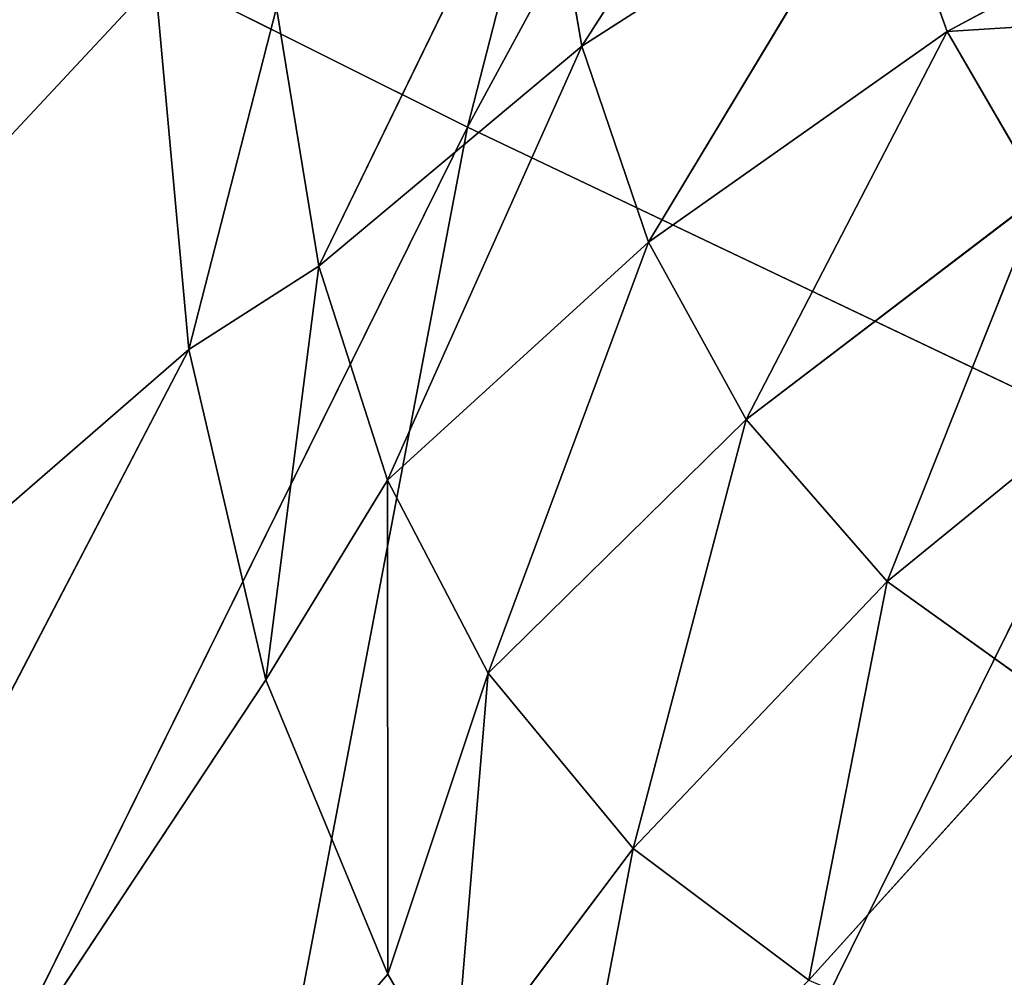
# Model space of a CAD drawing. Extents: x 0 to 605, y 0 to 400.
# Tile 386 of 656: x 27.03 to 29.32, y 286.55 to 288.77. Entities that reach past the tile are written whole.
import ezdxf

# ---------------------------------------------------------------- set-up
doc = ezdxf.new("R2010")
doc.units = 0
doc.header["$LTSCALE"] = 25.4
doc.layers.get('0').update_dxf_attribs({"linetype": 'CONTINUOUS'})

# ---------------------------------------------------------------- blocks, each defined once
blk = doc.blocks.new('ATLANTA610_-_S_STL')
at = {"color": 0}
for p, q in [((27.6936, 110.8019, 111.8795), (23.0777, 115.7511, 115.884)), ((27.6936, 110.8019, 111.8795), (23.0777, 115.7511, 115.884)), ((27.6148, 111.7136, 111.0224), (27.6936, 110.8019, 111.8795)), ((27.6148, 111.7136, 111.0224), (27.6936, 110.8019, 111.8795)), ((27.8967, 111.1885, 111.0856), (27.6936, 110.8019, 111.8795)), ((27.8967, 111.1885, 111.0856), (27.6936, 110.8019, 111.8795)), ((27.9954, 110.4822, 111.6855), (27.8967, 111.1885, 111.0856)), ((27.9954, 110.4822, 111.6855), (27.8967, 111.1885, 111.0856)), ((27.8724, 109.8131, 112.6458), (25.1454, 111.1108, 116.771)), ((25.1454, 111.1108, 116.771), (28.1558, 108.7331, 113.3298)), ((27.8724, 109.8131, 112.6458), (25.1454, 111.1108, 116.771)), ((27.6936, 110.8019, 111.8795), (25.1454, 111.1108, 116.771)), ((27.6936, 110.8019, 111.8795), (25.1454, 111.1108, 116.771)), ((25.1454, 111.1108, 116.771), (28.1558, 108.7331, 113.3298)), ((27.6936, 110.8019, 111.8795), (27.8724, 109.8131, 112.6458)), ((27.6936, 110.8019, 111.8795), (27.8724, 109.8131, 112.6458)), ((27.9954, 110.4822, 111.6855), (28.5107, 110.7884, 110.6262)), ((27.9954, 110.4822, 111.6855), (28.5107, 110.7884, 110.6262)), ((28.5107, 110.7884, 110.6262), (28.6064, 110.1447, 111.1746)), ((28.5107, 110.7884, 110.6262), (28.6064, 110.1447, 111.1746)), ((27.8724, 109.8131, 112.6458), (27.9954, 110.4822, 111.6855)), ((27.8724, 109.8131, 112.6458), (27.9954, 110.4822, 111.6855)), ((27.9954, 110.4822, 111.6855), (28.6064, 110.1447, 111.1746)), ((28.1544, 109.7756, 112.1822), (27.9954, 110.4822, 111.6855)), ((28.1544, 109.7756, 112.1822), (27.9954, 110.4822, 111.6855)), ((27.9954, 110.4822, 111.6855), (28.6064, 110.1447, 111.1746)), ((28.6064, 110.1447, 111.1746), (29.2135, 110.454, 110.2283)), ((28.6064, 110.1447, 111.1746), (29.2135, 110.454, 110.2283)), ((28.1544, 109.7756, 112.1822), (28.6064, 110.1447, 111.1746)), ((28.1544, 109.7756, 112.1822), (28.6064, 110.1447, 111.1746)), ((28.6064, 110.1447, 111.1746), (29.3058, 109.8724, 110.7263)), ((28.7607, 109.5009, 111.6297), (28.6064, 110.1447, 111.1746)), ((28.7607, 109.5009, 111.6297), (28.6064, 110.1447, 111.1746)), ((28.6064, 110.1447, 111.1746), (29.3058, 109.8724, 110.7263)), ((28.7607, 109.5009, 111.6297), (29.3058, 109.8724, 110.7263)), ((28.7607, 109.5009, 111.6297), (29.3058, 109.8724, 110.7263)), ((29.4546, 109.291, 111.1412), (29.3058, 109.8724, 110.7263)), ((29.4546, 109.291, 111.1412), (29.3058, 109.8724, 110.7263)), ((27.8724, 109.8131, 112.6458), (28.1558, 108.7331, 113.3298)), ((27.8724, 109.8131, 112.6458), (28.1558, 108.7331, 113.3298)), ((28.7607, 109.5009, 111.6297), (28.1544, 109.7756, 112.1822)), ((28.1544, 109.7756, 112.1822), (28.3886, 108.9971, 112.6303)), ((28.1544, 109.7756, 112.1822), (28.3886, 108.9971, 112.6303)), ((28.1544, 109.7756, 112.1822), (28.1558, 108.7331, 113.3298)), ((28.1544, 109.7756, 112.1822), (28.1558, 108.7331, 113.3298)), ((28.7607, 109.5009, 111.6297), (28.1544, 109.7756, 112.1822)), ((28.7607, 109.5009, 111.6297), (28.3886, 108.9971, 112.6303)), ((28.7607, 109.5009, 111.6297), (28.3886, 108.9971, 112.6303)), ((29.4546, 109.291, 111.1412), (28.7607, 109.5009, 111.6297)), ((28.7607, 109.5009, 111.6297), (28.9881, 108.7916, 112.0416)), ((28.7607, 109.5009, 111.6297), (28.9881, 108.7916, 112.0416)), ((29.4546, 109.291, 111.1412), (28.7607, 109.5009, 111.6297)), ((29.4546, 109.291, 111.1412), (28.9881, 108.7916, 112.0416)), ((29.4546, 109.291, 111.1412), (28.9881, 108.7916, 112.0416)), ((30.4266, 108.5788, 111.0793), (29.4546, 109.291, 111.1412)), ((29.4546, 109.291, 111.1412), (29.6742, 108.6503, 111.5187)), ((29.4546, 109.291, 111.1412), (29.6742, 108.6503, 111.5187)), ((29.4546, 109.291, 111.1412), (30.2155, 109.1536, 110.7332)), ((29.4546, 109.291, 111.1412), (30.2155, 109.1536, 110.7332)), ((30.4266, 108.5788, 111.0793), (29.4546, 109.291, 111.1412)), ((28.1558, 108.7331, 113.3298), (28.3886, 108.9971, 112.6303)), ((28.1558, 108.7331, 113.3298), (28.3886, 108.9971, 112.6303)), ((28.3083, 108.2493, 113.5924), (28.3886, 108.9971, 112.6303)), ((28.3083, 108.2493, 113.5924), (28.3886, 108.9971, 112.6303)), ((28.3886, 108.9971, 112.6303), (28.9881, 108.7916, 112.0416)), ((28.7257, 108.0998, 113.0379), (28.3886, 108.9971, 112.6303)), ((28.7257, 108.0998, 113.0379), (28.3886, 108.9971, 112.6303)), ((28.3886, 108.9971, 112.6303), (28.9881, 108.7916, 112.0416)), ((28.7257, 108.0998, 113.0379), (28.9881, 108.7916, 112.0416)), ((28.7257, 108.0998, 113.0379), (28.9881, 108.7916, 112.0416)), ((28.9881, 108.7916, 112.0416), (29.6742, 108.6503, 111.5187)), ((29.3157, 107.9736, 112.4181), (28.9881, 108.7916, 112.0416)), ((29.3157, 107.9736, 112.4181), (28.9881, 108.7916, 112.0416)), ((28.9881, 108.7916, 112.0416), (29.6742, 108.6503, 111.5187)), ((28.1558, 108.7331, 113.3298), (28.3083, 108.2493, 113.5924)), ((28.1558, 108.7331, 113.3298), (28.3083, 108.2493, 113.5924)), ((29.3157, 107.9736, 112.4181), (29.6742, 108.6503, 111.5187)), ((29.3157, 107.9736, 112.4181), (29.6742, 108.6503, 111.5187)), ((28.7257, 108.0998, 113.0379), (28.3083, 108.2493, 113.5924)), ((28.7257, 108.0998, 113.0379), (28.3083, 108.2493, 113.5924)), ((28.5549, 107.5488, 113.9289), (28.7257, 108.0998, 113.0379)), ((28.5549, 107.5488, 113.9289), (28.7257, 108.0998, 113.0379)), ((29.1334, 107.1947, 113.3436), (28.7257, 108.0998, 113.0379)), ((29.1334, 107.1947, 113.3436), (28.7257, 108.0998, 113.0379)), ((29.3157, 107.9736, 112.4181), (28.7257, 108.0998, 113.0379)), ((29.3157, 107.9736, 112.4181), (28.7257, 108.0998, 113.0379)), ((29.1334, 107.1947, 113.3436), (29.3157, 107.9736, 112.4181)), ((29.1334, 107.1947, 113.3436), (29.3157, 107.9736, 112.4181)), ((29.7127, 107.1477, 112.7028), (29.3157, 107.9736, 112.4181)), ((29.7127, 107.1477, 112.7028), (29.3157, 107.9736, 112.4181)), ((29.9911, 107.9108, 111.8666), (29.3157, 107.9736, 112.4181)), ((29.9911, 107.9108, 111.8666), (29.3157, 107.9736, 112.4181)), ((29.1334, 107.1947, 113.3436), (29.7127, 107.1477, 112.7028)), ((29.1334, 107.1947, 113.3436), (29.7127, 107.1477, 112.7028)), ((26.9898, 58.1772, 110.689), (28.3405, 50.7569, 111.3629)), ((26.9898, 58.1772, 110.689), (28.3405, 50.7569, 111.3629)), ((28.3405, 50.7569, 111.3629), (25.6752, 50.7613, 116.7508)), ((28.3405, 50.7569, 111.3629), (25.6752, 50.7613, 116.7508)), ((31.2079, 50.7531, 106.0765), (28.3405, 50.7569, 111.3629)), ((28.3405, 50.7569, 111.3629), (29.8252, 43.3736, 112.0698)), ((31.2079, 50.7531, 106.0765), (28.3405, 50.7569, 111.3629)), ((28.3405, 50.7569, 111.3629), (29.8252, 43.3736, 112.0698)), ((29.8252, 43.3736, 112.0698), (27.186, 43.3781, 117.4062)), ((29.8252, 43.3736, 112.0698), (27.186, 43.3781, 117.4062))]:
    blk.add_line(p, q, dxfattribs=at)
mesh = blk.add_polyface(dxfattribs=at)
corners = [(27.6148, 111.7136, 111.0224), (23.0777, 115.7511, 115.884), (27.6936, 110.8019, 111.8795), (25.8099, 115.7639, 110.2307)]
mesh.append_faces([[corners[k] for k in face] for face in [(0, 1, 2), (1, 0, 3)]], dxfattribs={"vtx0": -1, "color": 0})
mesh = blk.add_polyface(dxfattribs=at)
corners = [(23.0777, 115.7511, 115.884), (25.1454, 111.1108, 116.771), (27.6936, 110.8019, 111.8795)]
mesh.append_faces([[corners[k] for k in face] for face in [(0, 1, 2)]], dxfattribs={"color": 0})
mesh = blk.add_polyface(dxfattribs=at)
corners = [(27.6148, 111.7136, 111.0224), (27.6936, 110.8019, 111.8795), (27.8967, 111.1885, 111.0856)]
mesh.append_faces([[corners[k] for k in face] for face in [(0, 1, 2)]], dxfattribs={"color": 0})
mesh = blk.add_polyface(dxfattribs=at)
corners = [(27.9954, 110.4822, 111.6855), (27.6936, 110.8019, 111.8795), (27.8724, 109.8131, 112.6458), (27.8967, 111.1885, 111.0856)]
mesh.append_faces([[corners[k] for k in face] for face in [(0, 1, 2), (1, 0, 3)]], dxfattribs={"vtx0": -1, "color": 0})
mesh = blk.add_polyface(dxfattribs=at)
corners = [(27.8967, 111.1885, 111.0856), (27.9954, 110.4822, 111.6855), (28.5107, 110.7884, 110.6262)]
mesh.append_faces([[corners[k] for k in face] for face in [(0, 1, 2)]], dxfattribs={"color": 0})
mesh = blk.add_polyface(dxfattribs=at)
corners = [(25.1454, 111.1108, 116.771), (28.1558, 108.7331, 113.3298), (27.8724, 109.8131, 112.6458)]
mesh.append_faces([[corners[k] for k in face] for face in [(0, 1, 2)]], dxfattribs={"color": 0})
mesh = blk.add_polyface(dxfattribs=at)
corners = [(25.1454, 111.1108, 116.771), (27.8724, 109.8131, 112.6458), (27.6936, 110.8019, 111.8795)]
mesh.append_faces([[corners[k] for k in face] for face in [(0, 1, 2)]], dxfattribs={"color": 0})
mesh = blk.add_polyface(dxfattribs=at)
corners = [(25.1454, 111.1108, 116.771), (28.3083, 108.2493, 113.5924), (28.1558, 108.7331, 113.3298)]
mesh.append_faces([[corners[k] for k in face] for face in [(0, 1, 2)]], dxfattribs={"color": 0})
mesh = blk.add_polyface(dxfattribs=at)
corners = [(28.5107, 110.7884, 110.6262), (27.9954, 110.4822, 111.6855), (28.6064, 110.1447, 111.1746)]
mesh.append_faces([[corners[k] for k in face] for face in [(0, 1, 2)]], dxfattribs={"color": 0})
mesh = blk.add_polyface(dxfattribs=at)
corners = [(28.5107, 110.7884, 110.6262), (28.6064, 110.1447, 111.1746), (29.2135, 110.454, 110.2283)]
mesh.append_faces([[corners[k] for k in face] for face in [(0, 1, 2)]], dxfattribs={"color": 0})
mesh = blk.add_polyface(dxfattribs=at)
corners = [(28.1544, 109.7756, 112.1822), (27.8724, 109.8131, 112.6458), (28.1558, 108.7331, 113.3298), (27.9954, 110.4822, 111.6855)]
mesh.append_faces([[corners[k] for k in face] for face in [(0, 1, 2), (1, 0, 3)]], dxfattribs={"vtx0": -1, "color": 0})
mesh = blk.add_polyface(dxfattribs=at)
corners = [(27.9954, 110.4822, 111.6855), (28.1544, 109.7756, 112.1822), (28.6064, 110.1447, 111.1746)]
mesh.append_faces([[corners[k] for k in face] for face in [(0, 1, 2)]], dxfattribs={"color": 0})
mesh = blk.add_polyface(dxfattribs=at)
corners = [(29.2135, 110.454, 110.2283), (28.6064, 110.1447, 111.1746), (29.3058, 109.8724, 110.7263)]
mesh.append_faces([[corners[k] for k in face] for face in [(0, 1, 2)]], dxfattribs={"color": 0})
mesh = blk.add_polyface(dxfattribs=at)
corners = [(28.6064, 110.1447, 111.1746), (28.1544, 109.7756, 112.1822), (28.7607, 109.5009, 111.6297)]
mesh.append_faces([[corners[k] for k in face] for face in [(0, 1, 2)]], dxfattribs={"color": 0})
mesh = blk.add_polyface(dxfattribs=at)
corners = [(28.6064, 110.1447, 111.1746), (28.7607, 109.5009, 111.6297), (29.3058, 109.8724, 110.7263)]
mesh.append_faces([[corners[k] for k in face] for face in [(0, 1, 2)]], dxfattribs={"color": 0})
mesh = blk.add_polyface(dxfattribs=at)
corners = [(29.4546, 109.291, 111.1412), (29.3058, 109.8724, 110.7263), (28.7607, 109.5009, 111.6297)]
mesh.append_faces([[corners[k] for k in face] for face in [(0, 1, 2)]], dxfattribs={"color": 0})
mesh = blk.add_polyface(dxfattribs=at)
corners = [(30.2155, 109.1536, 110.7332), (29.3058, 109.8724, 110.7263), (29.4546, 109.291, 111.1412)]
mesh.append_faces([[corners[k] for k in face] for face in [(0, 1, 2)]], dxfattribs={"color": 0})
mesh = blk.add_polyface(dxfattribs=at)
corners = [(28.1544, 109.7756, 112.1822), (28.3886, 108.9971, 112.6303), (28.7607, 109.5009, 111.6297)]
mesh.append_faces([[corners[k] for k in face] for face in [(0, 1, 2)]], dxfattribs={"color": 0})
mesh = blk.add_polyface(dxfattribs=at)
corners = [(28.1544, 109.7756, 112.1822), (28.1558, 108.7331, 113.3298), (28.3886, 108.9971, 112.6303)]
mesh.append_faces([[corners[k] for k in face] for face in [(0, 1, 2)]], dxfattribs={"color": 0})
mesh = blk.add_polyface(dxfattribs=at)
corners = [(28.7607, 109.5009, 111.6297), (28.3886, 108.9971, 112.6303), (28.9881, 108.7916, 112.0416)]
mesh.append_faces([[corners[k] for k in face] for face in [(0, 1, 2)]], dxfattribs={"color": 0})
mesh = blk.add_polyface(dxfattribs=at)
corners = [(29.4546, 109.291, 111.1412), (28.7607, 109.5009, 111.6297), (28.9881, 108.7916, 112.0416)]
mesh.append_faces([[corners[k] for k in face] for face in [(0, 1, 2)]], dxfattribs={"color": 0})
mesh = blk.add_polyface(dxfattribs=at)
corners = [(29.6742, 108.6503, 111.5187), (29.4546, 109.291, 111.1412), (28.9881, 108.7916, 112.0416)]
mesh.append_faces([[corners[k] for k in face] for face in [(0, 1, 2)]], dxfattribs={"color": 0})
mesh = blk.add_polyface(dxfattribs=at)
corners = [(30.4266, 108.5788, 111.0793), (29.4546, 109.291, 111.1412), (29.6742, 108.6503, 111.5187)]
mesh.append_faces([[corners[k] for k in face] for face in [(0, 1, 2)]], dxfattribs={"color": 0})
mesh = blk.add_polyface(dxfattribs=at)
corners = [(30.4266, 108.5788, 111.0793), (30.2155, 109.1536, 110.7332), (29.4546, 109.291, 111.1412)]
mesh.append_faces([[corners[k] for k in face] for face in [(0, 1, 2)]], dxfattribs={"color": 0})
mesh = blk.add_polyface(dxfattribs=at)
corners = [(28.3886, 108.9971, 112.6303), (28.1558, 108.7331, 113.3298), (28.3083, 108.2493, 113.5924)]
mesh.append_faces([[corners[k] for k in face] for face in [(0, 1, 2)]], dxfattribs={"color": 0})
mesh = blk.add_polyface(dxfattribs=at)
corners = [(28.3886, 108.9971, 112.6303), (28.3083, 108.2493, 113.5924), (28.7257, 108.0998, 113.0379)]
mesh.append_faces([[corners[k] for k in face] for face in [(0, 1, 2)]], dxfattribs={"color": 0})
mesh = blk.add_polyface(dxfattribs=at)
corners = [(28.3886, 108.9971, 112.6303), (28.7257, 108.0998, 113.0379), (28.9881, 108.7916, 112.0416)]
mesh.append_faces([[corners[k] for k in face] for face in [(0, 1, 2)]], dxfattribs={"color": 0})
mesh = blk.add_polyface(dxfattribs=at)
corners = [(28.9881, 108.7916, 112.0416), (28.7257, 108.0998, 113.0379), (29.3157, 107.9736, 112.4181)]
mesh.append_faces([[corners[k] for k in face] for face in [(0, 1, 2)]], dxfattribs={"color": 0})
mesh = blk.add_polyface(dxfattribs=at)
corners = [(29.6742, 108.6503, 111.5187), (28.9881, 108.7916, 112.0416), (29.3157, 107.9736, 112.4181)]
mesh.append_faces([[corners[k] for k in face] for face in [(0, 1, 2)]], dxfattribs={"color": 0})
mesh = blk.add_polyface(dxfattribs=at)
corners = [(29.9911, 107.9108, 111.8666), (29.6742, 108.6503, 111.5187), (29.3157, 107.9736, 112.4181)]
mesh.append_faces([[corners[k] for k in face] for face in [(0, 1, 2)]], dxfattribs={"color": 0})
mesh = blk.add_polyface(dxfattribs=at)
corners = [(28.3083, 108.2493, 113.5924), (28.5549, 107.5488, 113.9289), (28.7257, 108.0998, 113.0379)]
mesh.append_faces([[corners[k] for k in face] for face in [(0, 1, 2)]], dxfattribs={"color": 0})
mesh = blk.add_polyface(dxfattribs=at)
corners = [(28.7257, 108.0998, 113.0379), (28.5549, 107.5488, 113.9289), (29.1334, 107.1947, 113.3436)]
mesh.append_faces([[corners[k] for k in face] for face in [(0, 1, 2)]], dxfattribs={"color": 0})
mesh = blk.add_polyface(dxfattribs=at)
corners = [(28.7257, 108.0998, 113.0379), (29.1334, 107.1947, 113.3436), (29.3157, 107.9736, 112.4181)]
mesh.append_faces([[corners[k] for k in face] for face in [(0, 1, 2)]], dxfattribs={"color": 0})
mesh = blk.add_polyface(dxfattribs=at)
corners = [(29.3157, 107.9736, 112.4181), (29.1334, 107.1947, 113.3436), (29.7127, 107.1477, 112.7028)]
mesh.append_faces([[corners[k] for k in face] for face in [(0, 1, 2)]], dxfattribs={"color": 0})
mesh = blk.add_polyface(dxfattribs=at)
corners = [(29.9911, 107.9108, 111.8666), (29.3157, 107.9736, 112.4181), (29.7127, 107.1477, 112.7028)]
mesh.append_faces([[corners[k] for k in face] for face in [(0, 1, 2)]], dxfattribs={"color": 0})
mesh = blk.add_polyface(dxfattribs=at)
corners = [(29.1334, 107.1947, 113.3436), (29.6489, 106.2148, 113.5646), (29.7127, 107.1477, 112.7028)]
mesh.append_faces([[corners[k] for k in face] for face in [(0, 1, 2)]], dxfattribs={"color": 0})
mesh = blk.add_polyface(dxfattribs=at)
corners = [(25.6752, 50.7613, 116.7508), (26.9898, 58.1772, 110.689), (28.3405, 50.7569, 111.3629), (24.3003, 58.1812, 116.126)]
mesh.append_faces([[corners[k] for k in face] for face in [(0, 1, 2), (1, 0, 3)]], dxfattribs={"vtx0": -1, "color": 0})
mesh = blk.add_polyface(dxfattribs=at)
corners = [(28.3405, 50.7569, 111.3629), (29.8834, 58.1737, 105.354), (31.2079, 50.7531, 106.0765), (26.9898, 58.1772, 110.689)]
mesh.append_faces([[corners[k] for k in face] for face in [(0, 1, 2), (1, 0, 3)]], dxfattribs={"vtx0": -1, "color": 0})
mesh = blk.add_polyface(dxfattribs=at)
corners = [(27.186, 43.3781, 117.4062), (28.3405, 50.7569, 111.3629), (29.8252, 43.3736, 112.0698), (25.6752, 50.7613, 116.7508)]
mesh.append_faces([[corners[k] for k in face] for face in [(0, 1, 2), (1, 0, 3)]], dxfattribs={"vtx0": -1, "color": 0})
mesh = blk.add_polyface(dxfattribs=at)
corners = [(29.8252, 43.3736, 112.0698), (31.2079, 50.7531, 106.0765), (32.6646, 43.3696, 106.8343), (28.3405, 50.7569, 111.3629)]
mesh.append_faces([[corners[k] for k in face] for face in [(0, 1, 2), (1, 0, 3)]], dxfattribs={"vtx0": -1, "color": 0})
mesh = blk.add_polyface(dxfattribs=at)
corners = [(28.8312, 36.0355, 118.0917), (29.8252, 43.3736, 112.0698), (31.4426, 36.031, 112.8092), (27.186, 43.3781, 117.4062)]
mesh.append_faces([[corners[k] for k in face] for face in [(0, 1, 2), (1, 0, 3)]], dxfattribs={"vtx0": -1, "color": 0})
mesh = blk.add_polyface(dxfattribs=at)
corners = [(30.6093, 28.7373, 118.8071), (31.4426, 36.031, 112.8092), (33.1911, 28.7332, 113.5808), (28.8312, 36.0355, 118.0917)]
mesh.append_faces([[corners[k] for k in face] for face in [(0, 1, 2), (1, 0, 3)]], dxfattribs={"vtx0": -1, "color": 0})

msp = doc.modelspace()

# ---------------------------------------------------------------- block references
at = {"color": 254, "extrusion": (0, -1, 5.55112e-17)}
msp.add_blockref('ATLANTA610_-_S_STL', (-0.2686, -0.0661, -399.8831), dxfattribs=at)

doc.saveas('drawing.dxf')
